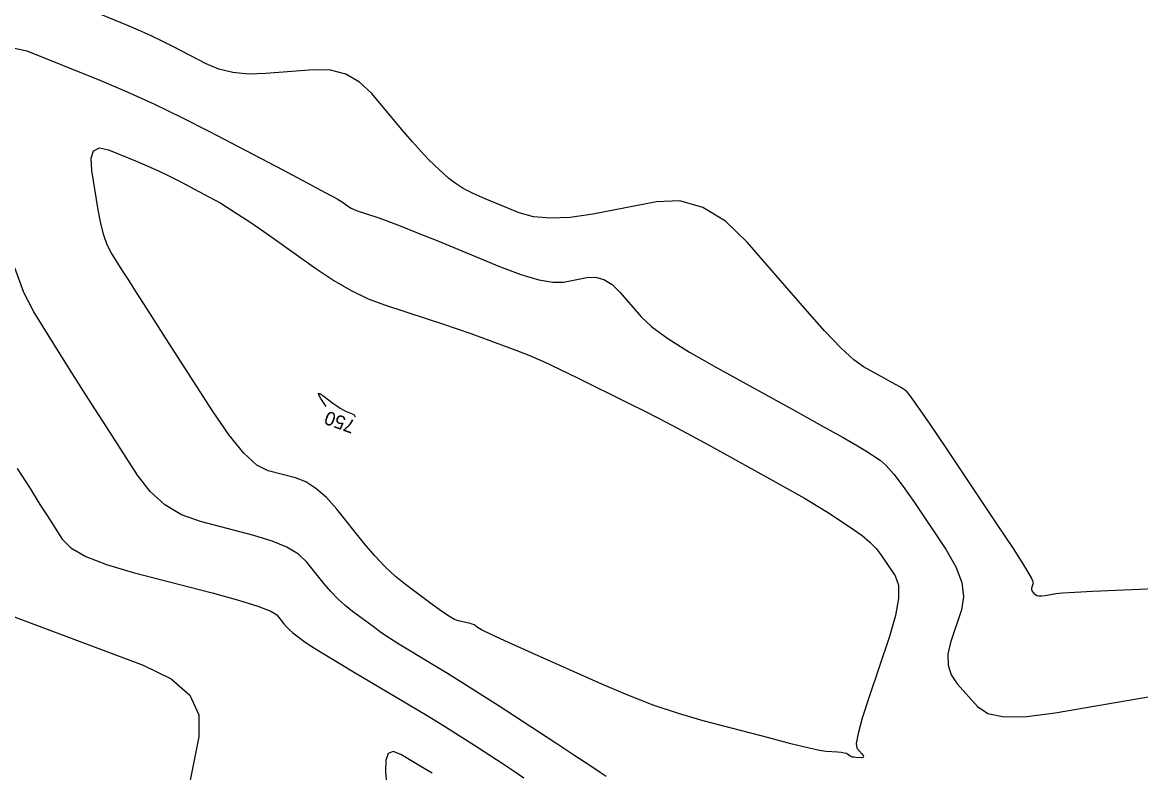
# Model space of a CAD drawing. Extents: x 2082232 to 2083549, y 592624 to 593832.
# Drawn here: x 2082485.4 to 2082542.5, y 593302.4 to 593340.8 of the extents above; entities that cross this region are included whole.
import ezdxf

# ---------------------------------------------------------------- set-up
doc = ezdxf.new("R2010")
doc.units = 0
doc.layers.add('DT_X_Contour_Major', color=7, linetype='Continuous')
doc.layers.add('DT_X_Contour_Minor', color=7, linetype='Continuous')

msp = doc.modelspace()

# ---------------------------------------------------------------- linework, layer by layer
at = {"layer": 'DT_X_Contour_Major'}
for points in [[(2082500.635, 593321.546), (2082500.529, 593321.731), (2082500.51, 593321.82), (2082500.577, 593321.813), (2082500.73, 593321.711), (2082501.254, 593321.31), (2082501.442, 593321.173), (2082501.613, 593321.06), (2082501.766, 593320.972), (2082501.901, 593320.91), (2082502.24, 593320.776), (2082502.338, 593320.721), (2082502.377, 593320.657), (2082502.362, 593320.603)], [(2082500.898, 593321.137), (2082500.635, 593321.546)]]:
    msp.add_lwpolyline(points, dxfattribs=at)
at = {"layer": 'DT_X_Contour_Minor'}
for points in [[(2082544.827, 593311.892), (2082541.251, 593311.744), (2082540.053, 593311.691), (2082539.14, 593311.644), (2082538.512, 593311.602), (2082538.169, 593311.565), (2082537.635, 593311.474), (2082537.454, 593311.45), (2082537.311, 593311.449), (2082537.206, 593311.47), (2082537.139, 593311.514), (2082537.011, 593311.658), (2082536.972, 593311.716), (2082536.952, 593311.779), (2082536.951, 593311.848), (2082536.968, 593311.924), (2082537.038, 593312.133), (2082536.941, 593312.38), (2082536.597, 593312.967), (2082536.007, 593313.892), (2082535.169, 593315.155), (2082532.606, 593318.976), (2082531.756, 593320.236), (2082531.129, 593321.149), (2082530.724, 593321.715), (2082530.542, 593321.935), (2082530.352, 593322.059), (2082530.24, 593322.128), (2082530.047, 593322.239), (2082529.771, 593322.394), (2082529.413, 593322.592), (2082528.349, 593323.177), (2082527.863, 593323.528), (2082527.2, 593324.141), (2082526.362, 593325.015), (2082525.349, 593326.152), (2082522.412, 593329.533), (2082521.295, 593330.613), (2082520.15, 593331.318), (2082518.974, 593331.647), (2082517.77, 593331.601), (2082514.518, 593330.977), (2082513.369, 593330.806), (2082512.361, 593330.76), (2082511.495, 593330.84), (2082510.77, 593331.046), (2082509.025, 593331.763), (2082508.418, 593332.029), (2082507.907, 593332.29), (2082507.492, 593332.547), (2082507.172, 593332.798), (2082506.448, 593333.46), (2082506.139, 593333.763), (2082505.754, 593334.173), (2082505.294, 593334.692), (2082504.758, 593335.318), (2082503.23, 593337.133), (2082502.614, 593337.72), (2082501.913, 593338.118), (2082501.126, 593338.327), (2082500.255, 593338.348), (2082497.816, 593338.154), (2082496.94, 593338.13), (2082496.14, 593338.204), (2082495.416, 593338.377), (2082494.769, 593338.648), (2082493.144, 593339.501), (2082492.536, 593339.812), (2082491.928, 593340.104), (2082491.321, 593340.377), (2082490.716, 593340.632), (2082489.103, 593341.286)], [(2082484.436, 593339.577), (2082485.619, 593339.321), (2082489.342, 593337.812), (2082490.739, 593337.224), (2082492.139, 593336.593), (2082493.541, 593335.919), (2082494.946, 593335.202), (2082498.696, 593333.232), (2082499.941, 593332.576), (2082500.863, 593332.083), (2082501.463, 593331.754), (2082501.74, 593331.59), (2082502.05, 593331.37), (2082502.189, 593331.286), (2082502.371, 593331.199), (2082502.597, 593331.108), (2082502.868, 593331.015), (2082503.647, 593330.763), (2082504.051, 593330.62), (2082504.678, 593330.379), (2082505.528, 593330.039), (2082506.601, 593329.602), (2082509.76, 593328.304), (2082510.853, 593327.889), (2082511.761, 593327.618), (2082512.485, 593327.489), (2082513.025, 593327.503), (2082514.218, 593327.732), (2082514.66, 593327.749), (2082515.091, 593327.628), (2082515.512, 593327.37), (2082515.921, 593326.973), (2082516.999, 593325.733), (2082517.542, 593325.221), (2082518.364, 593324.617), (2082519.465, 593323.92), (2082520.845, 593323.13), (2082524.895, 593320.9), (2082526.258, 593320.146), (2082527.308, 593319.556), (2082528.047, 593319.132), (2082528.474, 593318.872), (2082529.195, 593318.399), (2082529.508, 593318.131), (2082529.904, 593317.681), (2082530.385, 593317.049), (2082530.949, 593316.235), (2082532.567, 593313.823), (2082533.071, 593312.954), (2082533.371, 593312.153), (2082533.467, 593311.422), (2082533.358, 593310.76), (2082532.795, 593309.088), (2082532.658, 593308.485), (2082532.67, 593307.93), (2082532.831, 593307.423), (2082533.141, 593306.965), (2082534.166, 593305.808), (2082534.702, 593305.462), (2082535.543, 593305.293), (2082536.687, 593305.302), (2082538.136, 593305.487), (2082542.405, 593306.218), (2082543.841, 593306.459)], [(2082501.446, 593315.896), (2082500.915, 593316.491), (2082500.386, 593316.956), (2082499.859, 593317.289), (2082499.334, 593317.491), (2082497.938, 593317.854), (2082497.368, 593318.147), (2082496.704, 593318.756), (2082495.947, 593319.681), (2082495.097, 593320.92), (2082492.706, 593324.646), (2082491.894, 593325.911), (2082491.254, 593326.911), (2082490.785, 593327.646), (2082490.488, 593328.116), (2082489.922, 593329.016), (2082489.721, 593329.406), (2082489.543, 593329.898), (2082489.388, 593330.494), (2082489.255, 593331.194), (2082488.932, 593333.196), (2082488.894, 593333.826), (2082489.024, 593334.212), (2082489.321, 593334.355), (2082489.785, 593334.254), (2082491.246, 593333.662), (2082491.795, 593333.431), (2082492.344, 593333.183), (2082492.895, 593332.919), (2082493.446, 593332.638), (2082494.918, 593331.864), (2082495.517, 593331.528), (2082496.212, 593331.098), (2082497.003, 593330.575), (2082497.889, 593329.958), (2082500.38, 593328.19), (2082501.3, 593327.576), (2082502.19, 593327.063), (2082503.051, 593326.649), (2082503.882, 593326.335), (2082506.061, 593325.631), (2082506.854, 593325.371), (2082507.597, 593325.119), (2082508.292, 593324.875), (2082508.937, 593324.639), (2082510.593, 593324.02), (2082511.256, 593323.759), (2082512.001, 593323.437), (2082512.83, 593323.055), (2082513.742, 593322.613), (2082516.284, 593321.355), (2082517.258, 593320.865), (2082518.273, 593320.339), (2082519.331, 593319.777), (2082520.429, 593319.179), (2082523.415, 593317.534), (2082524.454, 593316.956), (2082525.33, 593316.456), (2082526.044, 593316.032), (2082526.595, 593315.685), (2082527.848, 593314.863), (2082528.291, 593314.546), (2082528.679, 593314.213), (2082529.013, 593313.862), (2082529.292, 593313.494), (2082529.965, 593312.492), (2082530.136, 593312.016), (2082530.145, 593311.34), (2082529.992, 593310.464), (2082529.677, 593309.388), (2082528.621, 593306.252), (2082528.287, 593305.209), (2082528.075, 593304.434), (2082527.985, 593303.926), (2082528.019, 593303.686), (2082528.271, 593303.4), (2082528.341, 593303.307), (2082528.36, 593303.242), (2082528.328, 593303.205), (2082528.245, 593303.195), (2082527.957, 593303.207), (2082527.857, 593303.216), (2082527.773, 593303.231), (2082527.706, 593303.254), (2082527.655, 593303.284), (2082527.542, 593303.375), (2082527.477, 593303.406), (2082527.37, 593303.433), (2082527.219, 593303.455), (2082527.026, 593303.472), (2082526.451, 593303.512), (2082526.106, 593303.566), (2082525.501, 593303.7), (2082524.637, 593303.913), (2082523.512, 593304.205), (2082520.168, 593305.089), (2082518.903, 593305.455), (2082517.616, 593305.888), (2082516.308, 593306.388), (2082514.978, 593306.956), (2082511.401, 593308.56), (2082510.223, 593309.092), (2082509.368, 593309.482), (2082508.838, 593309.733), (2082508.633, 593309.843), (2082508.517, 593309.949), (2082508.459, 593309.988), (2082508.371, 593310.026), (2082508.253, 593310.062), (2082508.106, 593310.097), (2082507.672, 593310.189), (2082507.466, 593310.266), (2082507.172, 593310.432), (2082506.791, 593310.684), (2082506.322, 593311.023), (2082504.955, 593312.044), (2082504.44, 593312.462), (2082503.92, 593312.95), (2082503.395, 593313.506), (2082502.865, 593314.133), (2082501.446, 593315.896)], [(2082499.915, 593313.193), (2082499.495, 593313.589), (2082498.904, 593313.948), (2082498.142, 593314.269), (2082497.208, 593314.553), (2082494.489, 593315.26), (2082493.523, 593315.607), (2082492.663, 593316.12), (2082491.91, 593316.798), (2082491.262, 593317.641), (2082489.678, 593320.11), (2082489.09, 593321.027), (2082488.516, 593321.928), (2082487.956, 593322.813), (2082487.408, 593323.682), (2082485.967, 593325.976), (2082485.456, 593326.968), (2082485.002, 593328.223)], [(2082485.126, 593317.98), (2082485.778, 593316.945), (2082486.286, 593316.143), (2082486.65, 593315.573), (2082487.427, 593314.362), (2082487.872, 593313.915), (2082488.622, 593313.484), (2082489.678, 593313.067), (2082491.041, 593312.666), (2082495.081, 593311.615), (2082496.424, 593311.249), (2082497.422, 593310.94), (2082498.075, 593310.687), (2082498.383, 593310.49), (2082498.745, 593310.041), (2082498.883, 593309.879), (2082499.028, 593309.729), (2082499.178, 593309.592), (2082499.334, 593309.467), (2082499.757, 593309.15), (2082500.03, 593308.967), (2082500.529, 593308.655), (2082501.255, 593308.213), (2082502.209, 593307.642), (2082505.054, 593305.948), (2082506.06, 593305.345), (2082506.945, 593304.807), (2082507.707, 593304.332), (2082508.349, 593303.922), (2082509.897, 593302.914), (2082510.465, 593302.54), (2082511.008, 593302.174)], [(2082515.206, 593302.231), (2082514.898, 593302.444), (2082514.367, 593302.799), (2082513.613, 593303.295), (2082512.636, 593303.933), (2082509.734, 593305.822), (2082508.717, 593306.48), (2082507.841, 593307.04), (2082507.107, 593307.499), (2082506.515, 593307.86), (2082505.123, 593308.688), (2082504.618, 593308.996), (2082504.145, 593309.3), (2082503.705, 593309.599), (2082503.298, 593309.894), (2082502.255, 593310.673), (2082501.871, 593310.98), (2082501.502, 593311.319), (2082501.146, 593311.687), (2082500.805, 593312.087), (2082499.915, 593313.193)], [(2082484.62, 593310.534), (2082491.566, 593307.926), (2082492.988, 593307.229), (2082493.935, 593306.386), (2082494.407, 593305.396), (2082494.404, 593304.26), (2082493.763, 593301.034)], [(2082506.321, 593302.413), (2082505.918, 593302.653), (2082504.719, 593303.367), (2082504.334, 593303.512), (2082504.076, 593303.411), (2082503.946, 593303.066), (2082503.943, 593302.475), (2082504.107, 593300.572)]]:
    msp.add_lwpolyline(points, dxfattribs=at)

# ---------------------------------------------------------------- texts
at = {"layer": 'DT_X_Contour_Major'}
msp.add_text('750', height=0.7, rotation=159.9304, dxfattribs=at).set_placement((2082502.453, 593320.402))

doc.saveas('drawing.dxf')
